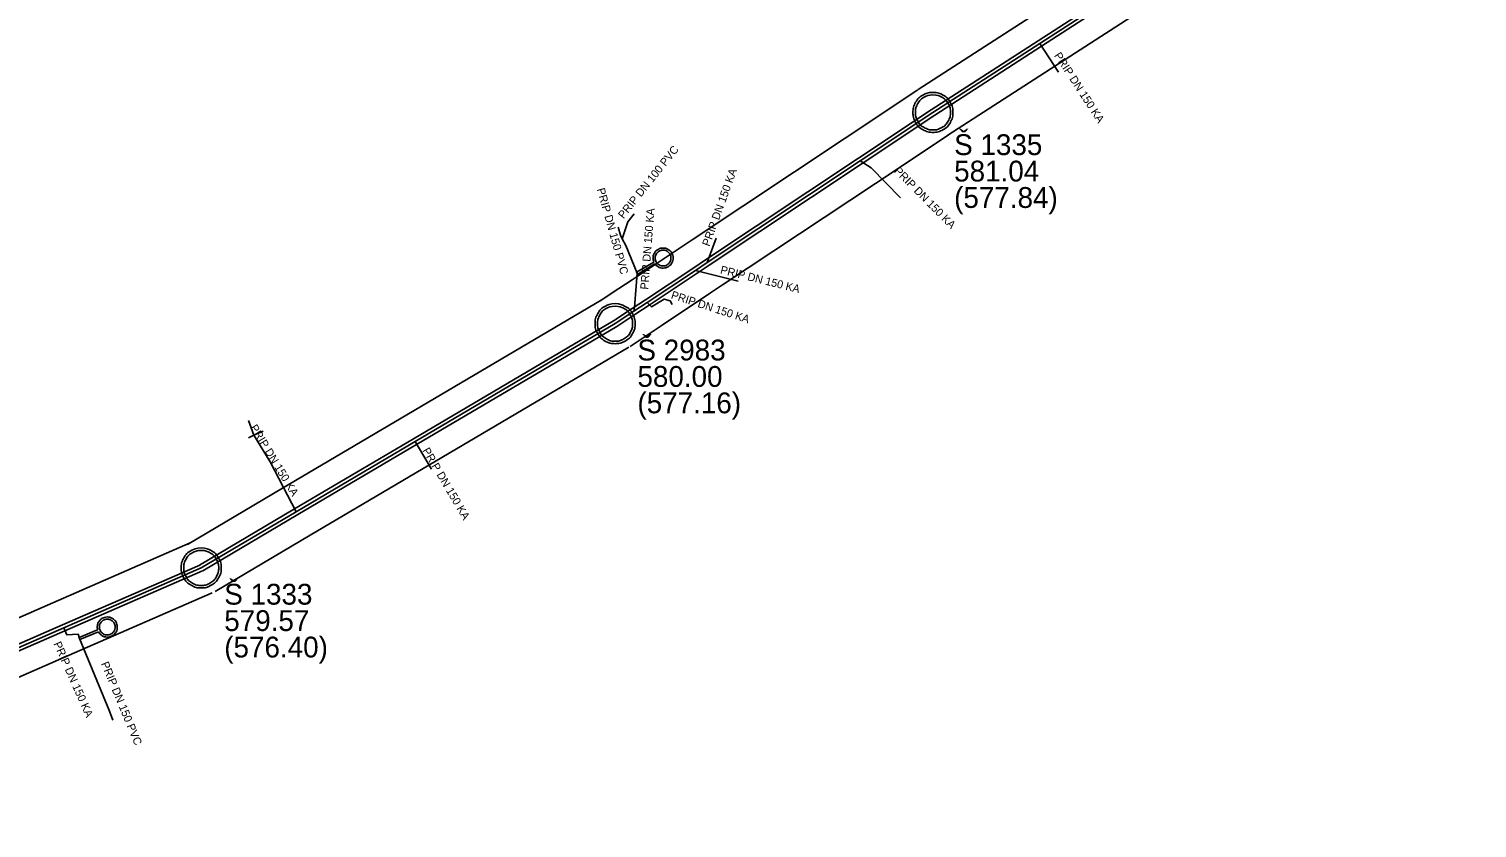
# Model space of a CAD drawing. Extents: x -643575 to -638952, y -1116425 to -1112056.
# Drawn here: x -641109.8 to -641019.3, y -1114161.6 to -1114111.7 of the extents above; entities that cross this region are included whole.
import ezdxf

# ---------------------------------------------------------------- set-up
doc = ezdxf.new("R2010")
doc.units = 0
for name, color, linetype in [('Default', 7, 'Continuous'), ('K Označení šachty', 7, 'Continuous'), ('K Popis přípojky', 7, 'Continuous'), ('K Přípojka', 7, 'Continuous'), ('K Stoka', 7, 'Continuous'), ('K Stoka - ochranné pásmo tisk', 7, 'Continuous'), ('K Stoka - okraje', 7, 'Continuous'), ('K Změna materiálu potrubí', 7, 'Continuous')]:
    doc.layers.add(name, color=color, linetype=linetype)

msp = doc.modelspace()

# ---------------------------------------------------------------- linework, layer by layer
at = {"layer": 'Default'}
for points in [[(-641053.321, -1114115.64), (-641053.006, -1114115.64), (-641052.707, -1114115.801), (-641052.408, -1114115.962), (-641052.239, -1114116.263), (-641052.07, -1114116.564), (-641052.07, -1114116.891), (-641052.07, -1114117.216), (-641052.235, -1114117.513), (-641052.4, -1114117.81), (-641052.697, -1114117.975), (-641052.995, -1114118.14), (-641053.321, -1114118.14), (-641053.645, -1114118.14), (-641053.943, -1114117.975), (-641054.24, -1114117.81), (-641054.405, -1114117.513), (-641054.57, -1114117.216), (-641054.57, -1114116.891), (-641054.57, -1114116.564), (-641054.402, -1114116.263), (-641054.234, -1114115.962), (-641053.936, -1114115.801), (-641053.637, -1114115.64), (-641053.321, -1114115.64)], [(-641053.32, -1114115.796), (-641053.597, -1114115.796), (-641053.859, -1114115.937), (-641054.121, -1114116.078), (-641054.267, -1114116.341), (-641054.414, -1114116.603), (-641054.414, -1114116.89), (-641054.414, -1114117.174), (-641054.269, -1114117.434), (-641054.124, -1114117.694), (-641053.864, -1114117.839), (-641053.603, -1114117.984), (-641053.32, -1114117.984), (-641053.037, -1114117.984), (-641052.776, -1114117.839), (-641052.516, -1114117.694), (-641052.371, -1114117.434), (-641052.226, -1114117.174), (-641052.226, -1114116.89), (-641052.226, -1114116.603), (-641052.375, -1114116.341), (-641052.523, -1114116.078), (-641052.784, -1114115.937), (-641053.045, -1114115.796), (-641053.32, -1114115.796)], [(-641070.757, -1114126.239), (-641070.805, -1114126.127), (-641070.808, -1114125.997), (-641070.813, -1114125.827), (-641070.726, -1114125.681), (-641070.639, -1114125.534), (-641070.499, -1114125.452), (-641070.358, -1114125.369), (-641070.186, -1114125.366), (-641070.014, -1114125.362), (-641069.869, -1114125.45), (-641069.724, -1114125.538), (-641069.644, -1114125.675), (-641069.564, -1114125.81), (-641069.558, -1114125.98), (-641069.552, -1114126.15), (-641069.639, -1114126.299), (-641069.725, -1114126.447), (-641069.867, -1114126.53), (-641070.007, -1114126.612), (-641070.177, -1114126.616), (-641070.347, -1114126.621), (-641070.493, -1114126.534), (-641070.614, -1114126.463), (-641070.69, -1114126.357)], [(-641069.936, -1114125.565), (-641070.05, -1114125.496), (-641070.186, -1114125.499), (-641070.321, -1114125.502), (-641070.432, -1114125.567), (-641070.542, -1114125.632), (-641070.611, -1114125.747), (-641070.679, -1114125.862), (-641070.676, -1114125.996), (-641070.672, -1114126.129), (-641070.607, -1114126.24), (-641070.542, -1114126.351), (-641070.427, -1114126.419), (-641070.312, -1114126.487), (-641070.178, -1114126.484), (-641070.044, -1114126.48), (-641069.934, -1114126.415), (-641069.823, -1114126.35), (-641069.755, -1114126.233), (-641069.686, -1114126.116), (-641069.691, -1114125.982), (-641069.696, -1114125.848), (-641069.759, -1114125.742), (-641069.822, -1114125.635), (-641069.936, -1114125.565)], [(-641073.181, -1114128.84), (-641072.866, -1114128.84), (-641072.567, -1114129.001), (-641072.268, -1114129.162), (-641072.099, -1114129.463), (-641071.93, -1114129.764), (-641071.93, -1114130.091), (-641071.93, -1114130.416), (-641072.095, -1114130.713), (-641072.26, -1114131.01), (-641072.557, -1114131.175), (-641072.855, -1114131.34), (-641073.181, -1114131.34), (-641073.505, -1114131.34), (-641073.803, -1114131.175), (-641074.1, -1114131.01), (-641074.265, -1114130.713), (-641074.43, -1114130.416), (-641074.43, -1114130.091), (-641074.43, -1114129.764), (-641074.262, -1114129.463), (-641074.094, -1114129.162), (-641073.796, -1114129.001), (-641073.497, -1114128.84), (-641073.181, -1114128.84)], [(-641073.18, -1114128.996), (-641073.457, -1114128.996), (-641073.719, -1114129.137), (-641073.981, -1114129.278), (-641074.127, -1114129.541), (-641074.274, -1114129.803), (-641074.274, -1114130.09), (-641074.274, -1114130.374), (-641074.129, -1114130.634), (-641073.984, -1114130.894), (-641073.724, -1114131.039), (-641073.463, -1114131.184), (-641073.18, -1114131.184), (-641072.897, -1114131.184), (-641072.636, -1114131.039), (-641072.376, -1114130.894), (-641072.231, -1114130.634), (-641072.086, -1114130.374), (-641072.086, -1114130.09), (-641072.086, -1114129.803), (-641072.235, -1114129.541), (-641072.383, -1114129.278), (-641072.644, -1114129.137), (-641072.905, -1114128.996), (-641073.18, -1114128.996)], [(-641099.041, -1114144.1), (-641098.726, -1114144.1), (-641098.427, -1114144.261), (-641098.128, -1114144.422), (-641097.959, -1114144.723), (-641097.79, -1114145.024), (-641097.79, -1114145.351), (-641097.79, -1114145.676), (-641097.955, -1114145.973), (-641098.12, -1114146.27), (-641098.417, -1114146.435), (-641098.715, -1114146.6), (-641099.041, -1114146.6), (-641099.365, -1114146.6), (-641099.663, -1114146.435), (-641099.96, -1114146.27), (-641100.125, -1114145.973), (-641100.29, -1114145.676), (-641100.29, -1114145.351), (-641100.29, -1114145.024), (-641100.122, -1114144.723), (-641099.954, -1114144.422), (-641099.656, -1114144.261), (-641099.357, -1114144.1), (-641099.041, -1114144.1)], [(-641099.04, -1114144.256), (-641099.317, -1114144.256), (-641099.579, -1114144.397), (-641099.841, -1114144.538), (-641099.987, -1114144.801), (-641100.134, -1114145.063), (-641100.134, -1114145.35), (-641100.134, -1114145.634), (-641099.989, -1114145.894), (-641099.844, -1114146.154), (-641099.584, -1114146.299), (-641099.323, -1114146.444), (-641099.04, -1114146.444), (-641098.757, -1114146.444), (-641098.496, -1114146.299), (-641098.236, -1114146.154), (-641098.091, -1114145.894), (-641097.946, -1114145.634), (-641097.946, -1114145.35), (-641097.946, -1114145.063), (-641098.095, -1114144.801), (-641098.243, -1114144.538), (-641098.504, -1114144.397), (-641098.765, -1114144.256), (-641099.04, -1114144.256)], [(-641105.51, -1114149.209), (-641105.543, -1114149.092), (-641105.528, -1114148.962), (-641105.509, -1114148.794), (-641105.403, -1114148.66), (-641105.297, -1114148.527), (-641105.147, -1114148.465), (-641104.996, -1114148.403), (-641104.825, -1114148.423), (-641104.654, -1114148.443), (-641104.522, -1114148.55), (-641104.391, -1114148.657), (-641104.33, -1114148.804), (-641104.27, -1114148.949), (-641104.287, -1114149.118), (-641104.304, -1114149.287), (-641104.411, -1114149.422), (-641104.517, -1114149.558), (-641104.669, -1114149.62), (-641104.819, -1114149.682), (-641104.988, -1114149.663), (-641105.157, -1114149.644), (-641105.289, -1114149.538), (-641105.399, -1114149.451), (-641105.46, -1114149.335)], [(-641104.604, -1114148.655), (-641104.708, -1114148.57), (-641104.843, -1114148.555), (-641104.977, -1114148.539), (-641105.096, -1114148.588), (-641105.214, -1114148.637), (-641105.298, -1114148.742), (-641105.381, -1114148.846), (-641105.396, -1114148.979), (-641105.411, -1114149.112), (-641105.362, -1114149.231), (-641105.313, -1114149.349), (-641105.209, -1114149.433), (-641105.104, -1114149.516), (-641104.971, -1114149.531), (-641104.838, -1114149.546), (-641104.719, -1114149.497), (-641104.601, -1114149.448), (-641104.517, -1114149.341), (-641104.433, -1114149.235), (-641104.42, -1114149.101), (-641104.406, -1114148.968), (-641104.453, -1114148.854), (-641104.501, -1114148.739), (-641104.604, -1114148.655)]]:
    msp.add_open_spline(points, degree=3, dxfattribs=at)
at = {"layer": 'K Přípojka'}
for points in [[(-641045.47, -1114114.38), (-641046.64, -1114112.58)], [(-641055.34, -1114122.22), (-641057.19, -1114120.35), (-641057.86, -1114119.91)], [(-641072.73, -1114124.8), (-641072.42, -1114123.86), (-641072.39, -1114123.72), (-641071.99, -1114123.22)], [(-641071.8, -1114126.94), (-641072.52, -1114125.21), (-641072.73, -1114124.8), (-641072.85, -1114124.57), (-641072.99, -1114124.07)], [(-641066.87, -1114124.74), (-641067.42, -1114126.26)], [(-641072, -1114129.31), (-641071.97, -1114129.08), (-641071.8, -1114126.94)], [(-641068.16, -1114126.76), (-641065.49, -1114127.43)], [(-641069.61, -1114128.89), (-641069.74, -1114128.67), (-641070.11, -1114128.55), (-641070.9, -1114129.04), (-641071.17, -1114128.76)], [(-641093.1, -1114141.84), (-641094.74, -1114138.73), (-641095.76, -1114137.06), (-641096.09, -1114136.13)], [(-641096.08, -1114137.22), (-641095.76, -1114137.06)], [(-641095.76, -1114137.06), (-641095.17, -1114136.81)], [(-641084.66, -1114139.19), (-641085.68, -1114137.46)], [(-641106.64, -1114149.76), (-641106.73, -1114149.49), (-641107.44, -1114149.52), (-641107.63, -1114149.09)], [(-641104.56, -1114154.86), (-641104.76, -1114154.3), (-641106.64, -1114149.76)]]:
    msp.add_lwpolyline(points, dxfattribs=at)
at = {"layer": 'K Stoka'}
for points in [[(-641020.25, -1114095.54), (-641027.86, -1114100.45), (-641033.02, -1114103.78), (-641046.64, -1114112.58), (-641053.32, -1114116.89)], [(-641053.32, -1114116.89), (-641057.86, -1114119.91), (-641067.42, -1114126.26), (-641068.16, -1114126.76), (-641071.17, -1114128.76), (-641072, -1114129.31), (-641073.18, -1114130.09)], [(-641073.18, -1114130.09), (-641085.68, -1114137.46), (-641093.1, -1114141.84), (-641099.04, -1114145.35)], [(-641099.04, -1114145.35), (-641107.63, -1114149.09), (-641115.54, -1114152.54), (-641116.22, -1114152.83), (-641117.48, -1114153.38), (-641130.03, -1114158.85), (-641130.88, -1114159.22), (-641132.76, -1114160.04)]]:
    msp.add_lwpolyline(points, dxfattribs=at)
at = {"layer": 'K Stoka - ochranné pásmo tisk'}
for points in [[(-641054.242, -1114115.462), (-641047.562, -1114111.152), (-641033.943, -1114102.352), (-641028.782, -1114099.022), (-641021.172, -1114094.112)], [(-641052.398, -1114118.318), (-641045.717, -1114114.008), (-641032.098, -1114105.208), (-641026.938, -1114101.878), (-641019.328, -1114096.968)], [(-641074.117, -1114128.672), (-641072.938, -1114127.892), (-641072.11, -1114127.343), (-641069.106, -1114125.348), (-641068.366, -1114124.848), (-641058.801, -1114118.494), (-641054.262, -1114115.475)], [(-641072.243, -1114131.508), (-641071.062, -1114130.728), (-641070.23, -1114130.177), (-641067.214, -1114128.172), (-641066.474, -1114127.672), (-641056.918, -1114121.325), (-641052.378, -1114118.305)], [(-641099.905, -1114143.886), (-641093.965, -1114140.376), (-641086.544, -1114135.996), (-641074.043, -1114128.626)], [(-641098.175, -1114146.814), (-641092.235, -1114143.304), (-641084.816, -1114138.924), (-641072.317, -1114131.554)], [(-641133.44, -1114158.482), (-641131.56, -1114157.662), (-641130.709, -1114157.291), (-641118.16, -1114151.822), (-641116.894, -1114151.269), (-641116.213, -1114150.979), (-641108.31, -1114147.532), (-641099.719, -1114143.791)], [(-641132.08, -1114161.598), (-641130.201, -1114160.778), (-641129.351, -1114160.408), (-641116.8, -1114154.938), (-641115.546, -1114154.391), (-641114.867, -1114154.101), (-641106.951, -1114150.648), (-641098.361, -1114146.909)]]:
    msp.add_lwpolyline(points, dxfattribs=at)
at = {"layer": 'K Stoka - okraje'}
for points in [[(-641053.428, -1114116.722), (-641046.748, -1114112.412), (-641033.129, -1114103.612), (-641027.968, -1114100.282), (-641020.358, -1114095.372)], [(-641020.142, -1114095.708), (-641027.752, -1114100.618), (-641032.912, -1114103.948), (-641046.531, -1114112.748), (-641053.212, -1114117.058)], [(-641073.29, -1114129.923), (-641072.11, -1114129.143), (-641071.281, -1114128.593), (-641068.271, -1114126.594), (-641067.531, -1114126.094), (-641057.971, -1114119.743), (-641053.431, -1114116.723)], [(-641053.209, -1114117.057), (-641057.749, -1114120.077), (-641067.309, -1114126.426), (-641068.049, -1114126.926), (-641071.059, -1114128.927), (-641071.89, -1114129.477), (-641073.07, -1114130.257)], [(-641099.142, -1114145.178), (-641093.202, -1114141.668), (-641085.782, -1114137.288), (-641073.282, -1114129.918)], [(-641073.078, -1114130.262), (-641085.578, -1114137.632), (-641092.998, -1114142.012), (-641098.938, -1114145.522)], [(-641132.84, -1114159.857), (-641130.96, -1114159.037), (-641130.11, -1114158.667), (-641117.56, -1114153.197), (-641116.299, -1114152.646), (-641115.619, -1114152.356), (-641107.71, -1114148.907), (-641099.12, -1114145.167)], [(-641098.96, -1114145.533), (-641107.55, -1114149.273), (-641115.461, -1114152.724), (-641116.141, -1114153.014), (-641117.4, -1114153.563), (-641129.95, -1114159.033), (-641130.8, -1114159.403), (-641132.68, -1114160.223)]]:
    msp.add_lwpolyline(points, dxfattribs=at)
at = {"layer": 'K Změna materiálu potrubí'}
for points in [[(-641070.69, -1114126.357), (-641071.77, -1114126.991), (-641071.839, -1114126.874), (-641070.757, -1114126.239)], [(-641105.46, -1114149.335), (-641106.618, -1114149.814), (-641106.669, -1114149.689), (-641105.51, -1114149.209)]]:
    msp.add_lwpolyline(points, dxfattribs=at)

# ---------------------------------------------------------------- texts
at = {"layer": 'K Označení šachty'}
for s, p in [('Š 1335', (-641051.997, -1114119.559)), ('581.04', (-641051.997, -1114121.209)), ('(577.84)', (-641051.997, -1114122.859)), ('Š 2983', (-641071.785, -1114132.388)), ('580.00', (-641071.785, -1114134.038)), ('(577.16)', (-641071.785, -1114135.688)), ('Š 1333', (-641097.599, -1114147.642)), ('579.57', (-641097.599, -1114149.292)), ('(576.40)', (-641097.599, -1114150.942))]:
    msp.add_text(s, height=1.3, dxfattribs=at).set_placement(p)
at = {"layer": 'K Popis přípojky'}
for s, rotation, p in [('PRIP DN 150 KA', 303.02387, (-641045.771, -1114113.338)), ('PRIP DN 100 PVC', 51.34019, (-641072.654, -1114123.575)), ('PRIP DN 150 KA', 70.10774, (-641067.29, -1114125.299)), ('PRIP DN 150 KA', 314.69196, (-641055.781, -1114120.59)), ('PRIP DN 150 PVC', 285.64225, (-641074.324, -1114121.691)), ('PRIP DN 150 KA', 85.458, (-641071.115, -1114127.975)), ('PRIP DN 150 KA', 345.91328, (-641066.641, -1114126.943)), ('PRIP DN 150 KA', 342.03086, (-641069.724, -1114128.502)), ('PRIP DN 150 KA', 301.41569, (-641096.002, -1114136.579)), ('PRIP DN 150 KA', 300.5234, (-641085.24, -1114138.015)), ('PRIP DN 150 KA', 293.83874, (-641108.278, -1114150.083)), ('PRIP DN 150 PVC', 292.4943, (-641105.31, -1114151.327))]:
    msp.add_text(s, height=0.5, rotation=rotation, dxfattribs=at).set_placement(p)

doc.saveas('drawing.dxf')
